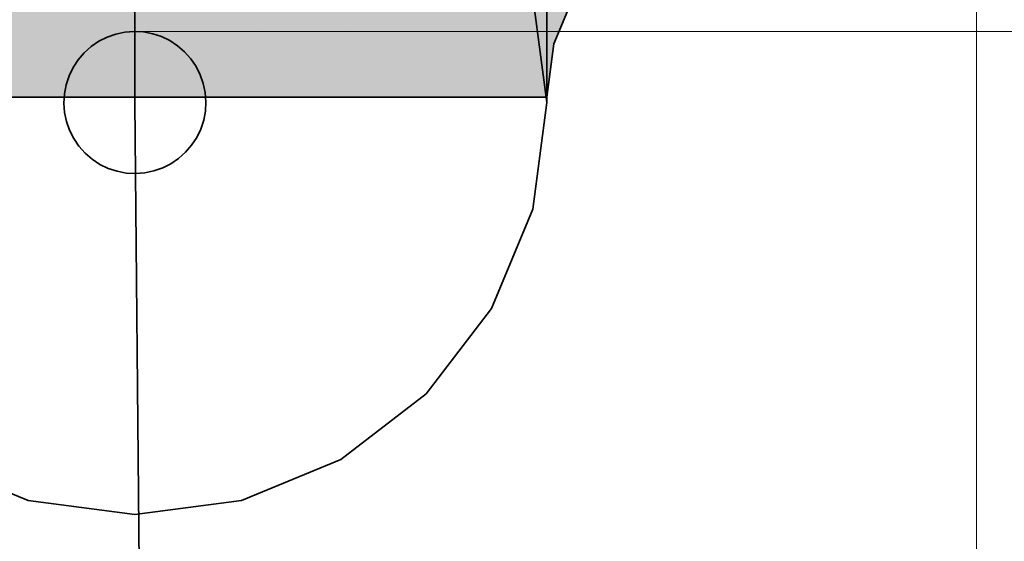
# Model space of a CAD drawing. Extents: x -223 to 557, y -138 to 606.
# Tile 279 of 347: x 309.217 to 310.603, y 207.438 to 208.172. Entities that reach past the tile are written whole.
import ezdxf
from ezdxf.lldxf.tags import DXFTag

# ---------------------------------------------------------------- set-up
doc = ezdxf.new("R2010")
doc.units = 0
doc.layers.get('0').update_dxf_attribs({"lineweight": 35})
doc.layers.add('0-Shading', color=7, linetype='Continuous', lineweight=35)
doc.layers.add('5_EG-HLSE', color=7, linetype='Continuous', lineweight=25)
for name, color, linetype, lineweight, true_color in [('H_Heizkoerper', 1, 'Continuous', 35, 0xff0000), ('H_Ruecklauf', 5, 'Continuous', 35, 0x0000ff), ('H_Ruecklauf_Beschriftung', 5, 'Continuous', 18, 0x0000ff)]:
    doc.layers.add(name, color=color, linetype=linetype, lineweight=lineweight, true_color=true_color)
tags = doc.linetypes.add('ALL_S14', pattern=[0.002, 0.001, -0.001]).pattern_tags.tags
tags[6:7] = [DXFTag(74, 4), DXFTag(75, 0), DXFTag(340, '0'), DXFTag(46, 1.0), DXFTag(50, 0.0), DXFTag(44, 0.0), DXFTag(45, 0.0)]
tags[4:5] = [DXFTag(74, 4), DXFTag(75, 0), DXFTag(340, '0'), DXFTag(46, 1.0), DXFTag(50, 0.0), DXFTag(44, 0.0), DXFTag(45, 0.0)]

# ---------------------------------------------------------------- blocks, each defined once
blk = doc.blocks.new('Shading-A07ALDTN1N', base_point=(309.5873, 208.6174))
at = {"layer": '0-Shading', "color": 176, "true_color": 0x000083}
for points in [[(309.9508, 208.0848), (309.8865, 208.3451), (309.881, 208.3451)], [(309.9588, 208.0848), (309.9508, 208.0848), (309.8865, 208.3451)], [(309.9588, 208.0551), (309.9588, 208.0848), (309.9508, 208.0848)]]:
    blk.add_solid(points, dxfattribs=at)
at = {"layer": '0-Shading', "color": 5, "true_color": 0x0000fa}
for points in [[(309.0887, 208.0625), (309.3788, 208.0625), (309.1184, 208.2877)], [(309.3788, 208.0625), (309.1184, 208.2877), (309.4084, 208.2877)], [(309.3788, 208.0625), (309.451, 208.0625), (309.4006, 208.228)], [(309.451, 208.0625), (309.4006, 208.228), (309.631, 208.228)], [(309.451, 208.0625), (309.6688, 208.0625), (309.6143, 208.2126)], [(309.6688, 208.0625), (309.6143, 208.2126), (309.6885, 208.2126)]]:
    blk.add_solid(points, dxfattribs=at)
at = {"layer": '0-Shading', "color": 172, "true_color": 0x0000d9}
for points in [[(309.8936, 208.1577), (309.9289, 208.2429), (309.8292, 208.2429)], [(309.6813, 208.1577), (309.8936, 208.1577), (309.6885, 208.2126)], [(309.8936, 208.1577), (309.8521, 208.2126), (309.6885, 208.2126)], [(309.6688, 208.0625), (309.8433, 208.0625), (309.6813, 208.1577)], [(309.8433, 208.0625), (309.6813, 208.1577), (309.8936, 208.1577)], [(309.8433, 208.0625), (309.881, 208.0625), (309.8936, 208.1577)]]:
    blk.add_solid(points, dxfattribs=at)
at = {"layer": '0-Shading', "color": 174, "true_color": 0x0000a0}
for points in [[(309.9599, 208.1577), (309.8936, 208.1577), (309.9289, 208.2429)], [(309.9685, 208.138), (309.967, 208.138), (309.9289, 208.2429)], [(309.9686, 208.1376), (309.9976, 208.2075), (309.9423, 208.2075)], [(309.881, 208.0625), (309.9588, 208.0625), (309.8936, 208.1577)], [(309.967, 208.138), (309.9599, 208.1577), (309.8936, 208.1577)], [(309.967, 208.138), (309.9071, 208.138), (309.8936, 208.1577)], [(309.9095, 208.1344), (309.967, 208.138), (309.9071, 208.138)], [(309.9682, 208.1344), (309.9095, 208.1344), (309.967, 208.138)], [(309.9588, 208.0625), (309.9682, 208.1344), (309.9095, 208.1344)], [(309.9686, 208.1376), (309.9672, 208.1376), (309.967, 208.138)], [(309.9686, 208.1376), (309.9685, 208.138), (309.967, 208.138)], [(309.9682, 208.1344), (309.9686, 208.1376), (309.9672, 208.1376)]]:
    blk.add_solid(points, dxfattribs=at)
at = {"layer": '0-Shading', "color": 174, "true_color": 0x00008c}
blk.add_solid([(309.9588, 208.0848), (309.9588, 208.1717), (309.9347, 208.1717)], dxfattribs=at)
blk = doc.blocks.new('Referenz-A07ALDUO1N', base_point=(-167.6747, -99.33))
at = {"layer": '5_EG-HLSE', "color": 0, "linetype": 'ALL_S14', "lineweight": 13, "ltscale": 0.13}
blk.add_line((310.5639, 209.1081), (310.568, 169.1081), dxfattribs=at)
blk = doc.blocks.new('Heizkörper-A07ALDUW1N', base_point=(302.6701, 167.6923))
at = {"layer": 'H_Ruecklauf', "linetype": 'ByBlock', "lineweight": -2, "ltscale": 0.35}
for p, q in [((309.3648, 208.1542), (309.352, 208.1515)), ((309.3779, 208.1551), (309.3648, 208.1542)), ((309.3909, 208.1544), (309.3779, 208.1551)), ((309.4038, 208.152), (309.3909, 208.1544)), ((309.328, 208.1413), (309.3172, 208.1339)), ((309.3397, 208.1472), (309.328, 208.1413)), ((309.352, 208.1515), (309.3397, 208.1472)), ((309.4162, 208.1479), (309.4038, 208.152)), ((309.428, 208.1422), (309.4162, 208.1479)), ((309.4389, 208.135), (309.428, 208.1422)), ((309.3172, 208.1339), (309.3074, 208.1252)), ((309.4488, 208.1265), (309.4389, 208.135)), ((309.4575, 208.1167), (309.4488, 208.1265)), ((309.2989, 208.1153), (309.2917, 208.1044)), ((309.3074, 208.1252), (309.2989, 208.1153)), ((309.4649, 208.1059), (309.4575, 208.1167)), ((309.2917, 208.1044), (309.286, 208.0926)), ((309.4708, 208.0942), (309.4649, 208.1059)), ((309.286, 208.0926), (309.2819, 208.0802)), ((309.4751, 208.0819), (309.4708, 208.0942)), ((309.2819, 208.0802), (309.2795, 208.0673)), ((309.4778, 208.0691), (309.4751, 208.0819)), ((309.2795, 208.0673), (309.2788, 208.0542)), ((309.4788, 208.056), (309.4778, 208.0691)), ((309.2788, 208.0542), (309.2797, 208.0412)), ((309.3869, 207.1552), (309.3788, 208.0551)), ((309.4756, 208.0301), (309.478, 208.043)), ((309.478, 208.043), (309.4788, 208.056)), ((309.2797, 208.0412), (309.2824, 208.0284)), ((309.4715, 208.0177), (309.4756, 208.0301)), ((309.2824, 208.0284), (309.2867, 208.016)), ((309.2867, 208.016), (309.2926, 208.0044)), ((309.4658, 208.0059), (309.4715, 208.0177)), ((309.2926, 208.0044), (309.3, 207.9936)), ((309.4586, 207.995), (309.4658, 208.0059)), ((309.3, 207.9936), (309.3087, 207.9838)), ((309.4501, 207.9851), (309.4586, 207.995)), ((309.3087, 207.9838), (309.3186, 207.9753)), ((309.3186, 207.9753), (309.3295, 207.9681)), ((309.4295, 207.969), (309.4403, 207.9764)), ((309.4403, 207.9764), (309.4501, 207.9851)), ((309.3295, 207.9681), (309.3413, 207.9624)), ((309.3413, 207.9624), (309.3538, 207.9583)), ((309.4055, 207.9588), (309.4179, 207.9631)), ((309.4179, 207.9631), (309.4295, 207.969)), ((309.3538, 207.9583), (309.3666, 207.9559)), ((309.3666, 207.9559), (309.3797, 207.9551)), ((309.3797, 207.9551), (309.3927, 207.9561)), ((309.3927, 207.9561), (309.4055, 207.9588))]:
    blk.add_line(p, q, dxfattribs=at)
blk = doc.blocks.new('Rohr - 1703-A07ALDZI1N', base_point=(309.3788, 208.0551))
at = {"color": 0, "linetype": 'ByBlock', "lineweight": -2, "ltscale": 0.35}
blk.add_line((309.3788, 208.3574), (309.3788, 208.0551), dxfattribs=at)
blk = doc.blocks.new('Bauteilbeschriftung-A07ALDZK1N', base_point=(309.3788, 198.1551))
at = {"color": 0, "linetype": 'ByBlock', "lineweight": -2, "ltscale": 0.18}
blk.add_line((320.4087, 208.1551), (309.3788, 208.1551), dxfattribs=at)
blk = doc.blocks.new('Geometrie-A07ALE121N', base_point=(308.7988, 207.4751))
at = {"layer": 'H_Ruecklauf', "lineweight": -2}
for p, q in [((309.9588, 208.1717), (309.9588, 208.31)), ((309.9588, 208.0551), (309.939, 208.2053)), ((309.939, 208.2053), (309.9588, 208.0551)), ((309.9976, 208.2075), (309.9686, 208.1376)), ((309.9588, 208.0848), (309.9588, 208.1717)), ((309.9686, 208.1376), (309.9588, 208.0625)), ((309.9588, 208.0551), (309.9588, 208.0848)), ((309.0888, 208.0625), (309.2286, 208.0625)), ((309.2286, 208.0625), (309.0888, 208.0625)), ((309.2286, 208.0625), (309.3788, 208.0625)), ((309.3788, 208.0625), (309.2286, 208.0625)), ((309.3788, 208.0625), (309.5289, 208.0625)), ((309.5289, 208.0625), (309.3788, 208.0625)), ((309.5289, 208.0625), (309.6688, 208.0625)), ((309.6688, 208.0625), (309.5289, 208.0625)), ((309.6688, 208.0625), (309.7889, 208.0625)), ((309.7889, 208.0625), (309.6688, 208.0625)), ((309.7889, 208.0625), (309.8811, 208.0625)), ((309.8811, 208.0625), (309.7889, 208.0625)), ((309.8811, 208.0625), (309.939, 208.0625)), ((309.939, 208.0625), (309.8811, 208.0625)), ((309.939, 208.0625), (309.9588, 208.0625)), ((309.9588, 208.0625), (309.939, 208.0625)), ((309.939, 207.905), (309.9588, 208.0551)), ((309.9588, 208.0551), (309.939, 207.905)), ((309.8811, 207.7651), (309.939, 207.905)), ((309.939, 207.905), (309.8811, 207.7651)), ((309.7889, 207.645), (309.8811, 207.7651)), ((309.8811, 207.7651), (309.7889, 207.645)), ((309.6688, 207.5528), (309.7889, 207.645)), ((309.7889, 207.645), (309.6688, 207.5528)), ((309.0888, 207.5528), (309.2286, 207.4949)), ((309.2286, 207.4949), (309.0888, 207.5528)), ((309.5289, 207.4949), (309.6688, 207.5528)), ((309.6688, 207.5528), (309.5289, 207.4949)), ((309.2286, 207.4949), (309.3788, 207.4751)), ((309.3788, 207.4751), (309.2286, 207.4949)), ((309.3788, 207.4751), (309.5289, 207.4949)), ((309.5289, 207.4949), (309.3788, 207.4751))]:
    blk.add_line(p, q, dxfattribs=at)

msp = doc.modelspace()

# ---------------------------------------------------------------- block references
at = {"color": 251, "lineweight": 25, "ltscale": 0.25, "true_color": 0x585858}
msp.add_blockref('Referenz-A07ALDUO1N', (-167.6747, -99.33), dxfattribs=at)
msp.add_blockref('Shading-A07ALDTN1N', (309.5873, 208.6174))
at = {"linetype": 'Continuous', "ltscale": 0.35}
msp.add_blockref('Geometrie-A07ALE121N', (308.7988, 207.4751), dxfattribs=at)
at = {"layer": 'H_Heizkoerper', "ltscale": 0.35}
msp.add_blockref('Heizkörper-A07ALDUW1N', (302.6701, 167.6923), dxfattribs=at)
at = {"layer": 'H_Ruecklauf', "ltscale": 0.35}
msp.add_blockref('Rohr - 1703-A07ALDZI1N', (309.3788, 208.0551), dxfattribs=at)
at = {"layer": 'H_Ruecklauf_Beschriftung', "ltscale": 0.18}
msp.add_blockref('Bauteilbeschriftung-A07ALDZK1N', (309.3788, 198.1551), dxfattribs=at)

doc.saveas('drawing.dxf')
